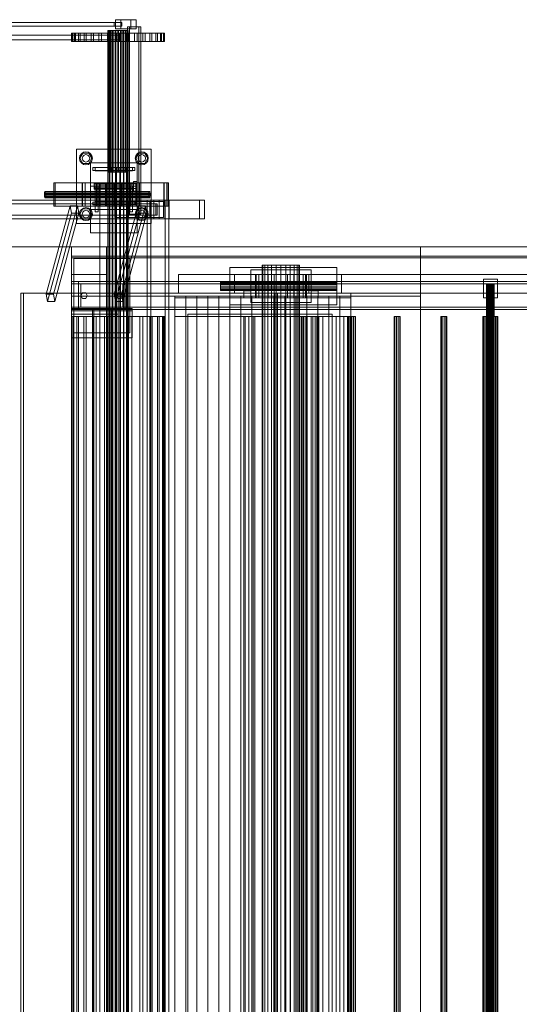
# Model space of a CAD drawing. Header units: millimetres. Extents: x -1970 to 61924, y -58230 to 6847.
# Tile 774 of 925: x 40350 to 41423, y -18228 to -16112. Entities that reach past the tile are written whole.
import ezdxf

# ---------------------------------------------------------------- set-up
doc = ezdxf.new("R2010")
doc.units = ezdxf.units.MM
for name, color, linetype, lineweight in [('COTAS_O', 1, 'Continuous', 0), ('superior_C03', 7, 'Continuous', 0), ('superior_C03-dry', 7, 'Continuous', 0), ('superior_secador', 7, 'Continuous', 0)]:
    doc.layers.add(name, color=color, linetype=linetype, lineweight=lineweight)
doc.dimstyles.new('R19_100', dxfattribs={"dimtxt": 250, "dimasz": 150, "dimexe": 150, "dimexo": 80, "dimgap": 100, "dimtad": 1, "dimtih": 1, "dimtoh": 1, "dimdsep": 46, "dimcen": 0.09, "dimadec": 0, "dimazin": 0, "dimtfac": 1, "dimtdec": 4, "dimtofl": 0, "dimtmove": 0, "dimatfit": 3, "dimfxl": 1, "dimtolj": 1, "dimtzin": 0, "dimarcsym": 0})

# ---------------------------------------------------------------- blocks, each defined once
blk = doc.blocks.new('DIM_R26_40')
at = {"layer": 'COTAS_O'}
for p, q in [((39761.1, -16600), (39716.1, -16750)), ((40461.1, -16600), (39761.1, -16600)), ((39761.1, -19400), (39761.1, -16600)), ((39761.1, -16600), (39806.1, -16750)), ((39761.1, -19400), (39716.1, -19250)), ((39761.1, -19400), (39806.1, -19250)), ((40461.1, -19400), (39761.1, -19400))]:
    blk.add_line(p, q, dxfattribs=at)
blk.add_text('2800 O', height=250, rotation=90, dxfattribs=at).set_placement((39661.1, -18000))

msp = doc.modelspace()

# ---------------------------------------------------------------- linework, layer by layer
at = {"layer": 'superior_C03'}
for p, q in [((39402.855, -16118), (40552.797, -16118)), ((39402.855, -16126), (40552.797, -16126)), ((40569.47, -16118), (39419.528, -16118)), ((39419.528, -16126), (40569.47, -16126)), ((40552.797, -16126), (40552.797, -16118)), ((40552.797, -16118), (40569.47, -16118)), ((40569.47, -16126), (40552.797, -16126)), ((40566.875, -16112), (40555.393, -16112)), ((40555.393, -16112), (40555.393, -16132)), ((40588.441, -16112), (40555.393, -16112)), ((40566.875, -16132), (40566.875, -16112)), ((40599.922, -16112), (40566.875, -16112)), ((40569.47, -16118), (40569.47, -16126)), ((40605.727, -16127), (40581.365, -16127)), ((40581.365, -16127), (40581.365, -16530)), ((40585.857, -16127), (40581.365, -16127)), ((40585.857, -16530), (40585.857, -16127)), ((40585.857, -16127), (40610.218, -16127)), ((40588.441, -16132), (40588.441, -16112)), ((40588.441, -16112), (40599.922, -16112)), ((40599.922, -16112), (40599.922, -16132)), ((40605.727, -16530), (40605.727, -16127)), ((40605.727, -16127), (40610.218, -16127)), ((40610.218, -16127), (40610.218, -16530)), ((39404.015, -16145), (40549.401, -16145)), ((40550.084, -16145), (39404.698, -16145)), ((39413.744, -16145), (40565.478, -16145)), ((40565.747, -16145), (39414.013, -16145)), ((40462.512, -16141), (40461.179, -16141)), ((40461.179, -16141), (40463.688, -16141)), ((40461.179, -16159), (40461.179, -16141)), ((40467.634, -16141), (40462.512, -16141)), ((40462.512, -16159), (40462.512, -16141)), ((40463.688, -16141), (40469.942, -16141)), ((40463.688, -16159), (40463.688, -16141)), ((40476.349, -16141), (40467.634, -16141)), ((40467.634, -16159), (40467.634, -16141)), ((40469.942, -16141), (40479.7, -16141)), ((40469.942, -16159), (40469.942, -16141)), ((40488.323, -16141), (40476.349, -16141)), ((40476.349, -16159), (40476.349, -16141)), ((40479.7, -16141), (40492.588, -16141)), ((40479.7, -16159), (40479.7, -16141)), ((40503.095, -16141), (40488.323, -16141)), ((40488.323, -16159), (40488.323, -16141)), ((40492.588, -16141), (40508.109, -16141)), ((40492.588, -16159), (40492.588, -16141)), ((40520.097, -16141), (40503.095, -16141)), ((40503.095, -16159), (40503.095, -16141)), ((40508.109, -16141), (40525.669, -16141)), ((40508.109, -16159), (40508.109, -16141)), ((40538.676, -16141), (40520.097, -16141)), ((40520.097, -16159), (40520.097, -16141)), ((40525.669, -16141), (40544.591, -16141)), ((40525.669, -16159), (40525.669, -16141)), ((40558.118, -16141), (40538.676, -16141)), ((40538.676, -16159), (40538.676, -16141)), ((40540.098, -16135), (40539.148, -16135)), ((40539.148, -16135), (40539.696, -16135)), ((40539.148, -16440), (40539.148, -16135)), ((40539.696, -16135), (40541.705, -16135)), ((40539.696, -16440), (40539.696, -16135)), ((40542.481, -16135), (40540.098, -16135)), ((40540.098, -16440), (40540.098, -16135)), ((40541.705, -16135), (40545.038, -16135)), ((40541.705, -16440), (40541.705, -16135)), ((40546.136, -16135), (40542.481, -16135)), ((40542.481, -16440), (40542.481, -16135)), ((40544.591, -16141), (40564.149, -16141)), ((40544.591, -16159), (40544.591, -16141)), ((40545.038, -16135), (40549.468, -16135)), ((40545.038, -16440), (40545.038, -16135)), ((40550.813, -16135), (40546.136, -16135)), ((40546.136, -16440), (40546.136, -16135)), ((40549.401, -16155), (40549.401, -16145)), ((40549.401, -16145), (40550.084, -16145)), ((40549.468, -16135), (40554.694, -16135)), ((40549.468, -16440), (40549.468, -16135)), ((40550.084, -16145), (40550.084, -16155)), ((40556.193, -16135), (40550.813, -16135)), ((40550.813, -16440), (40550.813, -16135)), ((40554.694, -16135), (40560.358, -16135)), ((40554.694, -16440), (40554.694, -16135)), ((40555.393, -16132), (40566.875, -16132)), ((40588.441, -16132), (40555.393, -16132)), ((40561.91, -16135), (40556.193, -16135)), ((40556.193, -16440), (40556.193, -16135)), ((40577.677, -16141), (40558.118, -16141)), ((40558.118, -16159), (40558.118, -16141)), ((40560.358, -16135), (40566.075, -16135)), ((40560.358, -16440), (40560.358, -16135)), ((40567.574, -16135), (40561.91, -16135)), ((40561.91, -16440), (40561.91, -16135)), ((40564.149, -16141), (40583.592, -16141)), ((40564.149, -16159), (40564.149, -16141)), ((40565.478, -16155), (40565.478, -16145)), ((40565.478, -16145), (40565.747, -16145)), ((40565.747, -16145), (40565.747, -16155)), ((40566.075, -16135), (40571.455, -16135)), ((40566.075, -16440), (40566.075, -16135)), ((40566.875, -16132), (40599.922, -16132)), ((40572.799, -16135), (40567.574, -16135)), ((40567.574, -16440), (40567.574, -16135)), ((40571.455, -16135), (40576.132, -16135)), ((40571.455, -16440), (40571.455, -16135)), ((40577.229, -16135), (40572.799, -16135)), ((40572.799, -16440), (40572.799, -16135)), ((40576.132, -16135), (40579.786, -16135)), ((40576.132, -16440), (40576.132, -16135)), ((40580.563, -16135), (40577.229, -16135)), ((40577.229, -16440), (40577.229, -16135)), ((40596.599, -16141), (40577.677, -16141)), ((40577.677, -16159), (40577.677, -16141)), ((40579.786, -16135), (40582.17, -16135)), ((40579.786, -16440), (40579.786, -16135)), ((40582.572, -16135), (40580.563, -16135)), ((40580.563, -16440), (40580.563, -16135)), ((40582.17, -16135), (40583.12, -16135)), ((40582.17, -16440), (40582.17, -16135)), ((40583.12, -16135), (40582.572, -16135)), ((40582.572, -16135), (40582.572, -16440)), ((40583.12, -16440), (40583.12, -16135)), ((40583.592, -16141), (40602.171, -16141)), ((40583.592, -16159), (40583.592, -16141)), ((40599.922, -16132), (40588.441, -16132)), ((40614.158, -16141), (40596.599, -16141)), ((40596.599, -16159), (40596.599, -16141)), ((40602.171, -16141), (40619.173, -16141)), ((40602.171, -16159), (40602.171, -16141)), ((40629.68, -16141), (40614.158, -16141)), ((40614.158, -16159), (40614.158, -16141)), ((40619.173, -16141), (40633.945, -16141)), ((40619.173, -16159), (40619.173, -16141)), ((40642.568, -16141), (40629.68, -16141)), ((40629.68, -16159), (40629.68, -16141)), ((40633.945, -16141), (40645.918, -16141)), ((40633.945, -16159), (40633.945, -16141)), ((40652.326, -16141), (40642.568, -16141)), ((40642.568, -16159), (40642.568, -16141)), ((40645.918, -16141), (40654.634, -16141)), ((40645.918, -16159), (40645.918, -16141)), ((40658.58, -16141), (40652.326, -16141)), ((40652.326, -16159), (40652.326, -16141)), ((40654.634, -16141), (40659.756, -16141)), ((40654.634, -16159), (40654.634, -16141)), ((40661.088, -16141), (40658.58, -16141)), ((40658.58, -16141), (40658.58, -16159)), ((40659.756, -16141), (40661.088, -16141)), ((40659.756, -16159), (40659.756, -16141)), ((40661.088, -16159), (40661.088, -16141)), ((39404.015, -16155), (40549.401, -16155)), ((39404.698, -16155), (40550.084, -16155)), ((39413.744, -16155), (40565.478, -16155)), ((39414.013, -16155), (40565.747, -16155)), ((40463.688, -16159), (40461.179, -16159)), ((40461.179, -16159), (40462.512, -16159)), ((40462.512, -16159), (40467.634, -16159)), ((40469.942, -16159), (40463.688, -16159)), ((40467.634, -16159), (40476.349, -16159)), ((40479.7, -16159), (40469.942, -16159)), ((40476.349, -16159), (40488.323, -16159)), ((40492.588, -16159), (40479.7, -16159)), ((40488.323, -16159), (40503.095, -16159)), ((40508.109, -16159), (40492.588, -16159)), ((40503.095, -16159), (40520.097, -16159)), ((40525.669, -16159), (40508.109, -16159)), ((40520.097, -16159), (40538.676, -16159)), ((40544.591, -16159), (40525.669, -16159)), ((40538.676, -16159), (40558.118, -16159)), ((40564.149, -16159), (40544.591, -16159)), ((40550.084, -16155), (40549.401, -16155)), ((40558.118, -16159), (40577.677, -16159)), ((40583.592, -16159), (40564.149, -16159)), ((40565.747, -16155), (40565.478, -16155)), ((40577.677, -16159), (40596.599, -16159)), ((40602.171, -16159), (40583.592, -16159)), ((40596.599, -16159), (40614.158, -16159)), ((40619.173, -16159), (40602.171, -16159)), ((40614.158, -16159), (40629.68, -16159)), ((40633.945, -16159), (40619.173, -16159)), ((40629.68, -16159), (40642.568, -16159)), ((40645.918, -16159), (40633.945, -16159)), ((40642.568, -16159), (40652.326, -16159)), ((40654.634, -16159), (40645.918, -16159)), ((40652.326, -16159), (40658.58, -16159)), ((40659.756, -16159), (40654.634, -16159)), ((40658.58, -16159), (40661.088, -16159)), ((40661.088, -16159), (40659.756, -16159)), ((40472.171, -16550), (40472.171, -16390)), ((40472.171, -16390), (40632.171, -16390)), ((40479.237, -16404.642), (40482.272, -16400.101)), ((40479.371, -16410), (40485.771, -16398.915)), ((40482.272, -16400.101), (40486.814, -16397.066)), ((40485.771, -16398.915), (40498.571, -16398.915)), ((40486.814, -16397.066), (40492.171, -16396)), ((40488.171, -16403.072), (40492.171, -16402)), ((40492.171, -16396), (40497.529, -16397.066)), ((40492.171, -16402), (40496.171, -16403.072)), ((40497.529, -16397.066), (40502.071, -16400.101)), ((40498.571, -16398.915), (40504.971, -16410)), ((40502.071, -16400.101), (40505.106, -16404.642)), ((40599.237, -16404.642), (40602.272, -16400.101)), ((40599.371, -16410), (40605.771, -16398.915)), ((40602.272, -16400.101), (40606.814, -16397.066)), ((40605.771, -16398.915), (40618.571, -16398.915)), ((40606.814, -16397.066), (40612.171, -16396)), ((40608.171, -16403.072), (40612.171, -16402)), ((40612.171, -16396), (40617.529, -16397.066)), ((40612.171, -16402), (40616.171, -16403.072)), ((40617.529, -16397.066), (40622.071, -16400.101)), ((40618.571, -16398.915), (40624.971, -16410)), ((40622.071, -16400.101), (40625.106, -16404.642)), ((40632.171, -16390), (40632.171, -16550)), ((40478.171, -16410), (40479.237, -16404.642)), ((40479.237, -16415.358), (40478.171, -16410)), ((40482.272, -16419.899), (40479.237, -16415.358)), ((40485.771, -16421.085), (40479.371, -16410)), ((40486.814, -16422.934), (40482.272, -16419.899)), ((40484.171, -16410), (40485.243, -16406)), ((40485.243, -16414), (40484.171, -16410)), ((40485.243, -16406), (40488.171, -16403.072)), ((40488.171, -16416.928), (40485.243, -16414)), ((40498.571, -16421.085), (40485.771, -16421.085)), ((40492.171, -16424), (40486.814, -16422.934)), ((40492.171, -16418), (40488.171, -16416.928)), ((40496.171, -16416.928), (40492.171, -16418)), ((40497.529, -16422.934), (40492.171, -16424)), ((40496.171, -16403.072), (40499.099, -16406)), ((40499.099, -16414), (40496.171, -16416.928)), ((40502.071, -16419.899), (40497.529, -16422.934)), ((40504.971, -16410), (40498.571, -16421.085)), ((40499.099, -16406), (40500.171, -16410)), ((40500.171, -16410), (40499.099, -16414)), ((40505.106, -16415.358), (40502.071, -16419.899)), ((40502.171, -16520), (40502.171, -16420)), ((40502.171, -16420), (40602.171, -16420)), ((40505.106, -16404.642), (40506.171, -16410)), ((40506.171, -16410), (40505.106, -16415.358)), ((40598.171, -16410), (40599.237, -16404.642)), ((40599.237, -16415.358), (40598.171, -16410)), ((40602.272, -16419.899), (40599.237, -16415.358)), ((40605.771, -16421.085), (40599.371, -16410)), ((40602.171, -16420), (40602.171, -16520)), ((40606.814, -16422.934), (40602.272, -16419.899)), ((40604.171, -16410), (40605.243, -16406)), ((40605.243, -16414), (40604.171, -16410)), ((40605.243, -16406), (40608.171, -16403.072)), ((40608.171, -16416.928), (40605.243, -16414)), ((40618.571, -16421.085), (40605.771, -16421.085)), ((40612.171, -16424), (40606.814, -16422.934)), ((40612.171, -16418), (40608.171, -16416.928)), ((40616.171, -16416.928), (40612.171, -16418)), ((40617.529, -16422.934), (40612.171, -16424)), ((40616.171, -16403.072), (40619.099, -16406)), ((40619.099, -16414), (40616.171, -16416.928)), ((40622.071, -16419.899), (40617.529, -16422.934)), ((40624.971, -16410), (40618.571, -16421.085)), ((40619.099, -16406), (40620.171, -16410)), ((40620.171, -16410), (40619.099, -16414)), ((40625.106, -16415.358), (40622.071, -16419.899)), ((40625.106, -16404.642), (40626.171, -16410)), ((40626.171, -16410), (40625.106, -16415.358)), ((40507.171, -16430), (40597.171, -16430)), ((40507.171, -16436), (40507.171, -16430)), ((40507.171, -16436), (40597.171, -16436)), ((40512.171, -16437), (40512.171, -16430)), ((40512.171, -16430), (40592.171, -16430)), ((40592.171, -16437), (40512.171, -16437)), ((40539.696, -16440), (40539.148, -16440)), ((40539.148, -16440), (40540.098, -16440)), ((40539.696, -16430), (40539.437, -16430)), ((40539.437, -16430), (40542.481, -16430)), ((40539.437, -16430), (40539.437, -19570)), ((40543.218, -16430), (40539.696, -16430)), ((40539.696, -16430), (40539.696, -19570)), ((40541.705, -16440), (40539.696, -16440)), ((40540.098, -16440), (40542.481, -16440)), ((40545.038, -16440), (40541.705, -16440)), ((40542.481, -16430), (40548.365, -16430)), ((40542.481, -16430), (40542.481, -19570)), ((40542.481, -16440), (40546.136, -16440)), ((40549.468, -16430), (40543.218, -16430)), ((40543.218, -16430), (40543.218, -19570)), ((40549.468, -16440), (40545.038, -16440)), ((40546.136, -16440), (40550.813, -16440)), ((40548.365, -16430), (40556.193, -16430)), ((40548.365, -16430), (40548.365, -19570)), ((40548.671, -16503), (40548.671, -16437)), ((40548.671, -16437), (40555.671, -16437)), ((40557.494, -16430), (40549.468, -16430)), ((40549.468, -16430), (40549.468, -19570)), ((40554.694, -16440), (40549.468, -16440)), ((40550.813, -16440), (40556.193, -16440)), ((40560.358, -16440), (40554.694, -16440)), ((40555.671, -16437), (40555.671, -16503)), ((40556.193, -16430), (40564.773, -16430)), ((40556.193, -16430), (40556.193, -19570)), ((40556.193, -16440), (40561.91, -16440)), ((40566.075, -16430), (40557.494, -16430)), ((40557.494, -16430), (40557.494, -19570)), ((40566.075, -16440), (40560.358, -16440)), ((40561.91, -16440), (40567.574, -16440)), ((40564.773, -16430), (40572.799, -16430)), ((40564.773, -16430), (40564.773, -19570)), ((40573.902, -16430), (40566.075, -16430)), ((40566.075, -16430), (40566.075, -19570)), ((40571.455, -16440), (40566.075, -16440)), ((40567.574, -16440), (40572.799, -16440)), ((40576.132, -16440), (40571.455, -16440)), ((40572.799, -16430), (40579.049, -16430)), ((40572.799, -16430), (40572.799, -19570)), ((40572.799, -16440), (40577.229, -16440)), ((40579.786, -16430), (40573.902, -16430)), ((40573.902, -16430), (40573.902, -19570)), ((40579.786, -16440), (40576.132, -16440)), ((40577.229, -16440), (40580.563, -16440)), ((40579.049, -16430), (40582.572, -16430)), ((40579.049, -16430), (40579.049, -19570)), ((40582.831, -16430), (40579.786, -16430)), ((40579.786, -16430), (40579.786, -19570)), ((40582.17, -16440), (40579.786, -16440)), ((40580.563, -16440), (40582.572, -16440)), ((40583.12, -16440), (40582.17, -16440)), ((40582.572, -16430), (40582.831, -16430)), ((40582.572, -19570), (40582.572, -16430)), ((40582.572, -16440), (40583.12, -16440)), ((40582.831, -16430), (40582.831, -19570)), ((40592.171, -16430), (40592.171, -16437)), ((40597.171, -16436), (40597.171, -16430)), ((40666.44, -16463), (40422.826, -16463)), ((40422.826, -16463), (40422.826, -16513)), ((40426.194, -16463), (40422.826, -16463)), ((40426.194, -16513), (40426.194, -16463)), ((40426.194, -16463), (40669.808, -16463)), ((40659.165, -16463), (40483.763, -16463)), ((40483.763, -16463), (40483.763, -16513)), ((40485.111, -16463), (40483.763, -16463)), ((40660.064, -16463), (40484.662, -16463)), ((40484.662, -16463), (40484.662, -16513)), ((40490.276, -16463), (40484.662, -16463)), ((40485.111, -16513), (40485.111, -16463)), ((40485.111, -16463), (40660.513, -16463)), ((40490.276, -16513), (40490.276, -16463)), ((40490.276, -16463), (40665.678, -16463)), ((40510.171, -16464.457), (40510.171, -16463.6)), ((40594.171, -16463.6), (40510.171, -16463.6)), ((40510.171, -16464.457), (40510.171, -16466.8)), ((40510.171, -16464.457), (40594.171, -16464.457)), ((40515.334, -16463), (40514.781, -16463)), ((40514.781, -16463), (40521.285, -16463)), ((40514.781, -16463), (40514.781, -16513)), ((40522.86, -16463), (40515.334, -16463)), ((40515.334, -16463), (40515.334, -16513)), ((40521.285, -16463), (40533.856, -16463)), ((40521.285, -16463), (40521.285, -16513)), ((40536.212, -16463), (40522.86, -16463)), ((40522.86, -16463), (40522.86, -16513)), ((40533.856, -16463), (40550.579, -16463)), ((40533.856, -16463), (40533.856, -16513)), ((40553.359, -16463), (40536.212, -16463)), ((40536.212, -16463), (40536.212, -16513)), ((40550.579, -16463), (40568.909, -16463)), ((40550.579, -16463), (40550.579, -16513)), ((40571.689, -16463), (40553.359, -16463)), ((40553.359, -16463), (40553.359, -16513)), ((40568.909, -16463), (40586.055, -16463)), ((40568.909, -16463), (40568.909, -16513)), ((40588.412, -16463), (40571.689, -16463)), ((40571.689, -16463), (40571.689, -16513)), ((40586.055, -16463), (40599.408, -16463)), ((40586.055, -16463), (40586.055, -16513)), ((40600.983, -16463), (40588.412, -16463)), ((40588.412, -16463), (40588.412, -16513)), ((40594.171, -16464.8), (40594.171, -16459.6)), ((40602.171, -16459.6), (40594.171, -16459.6)), ((40594.171, -16463.6), (40594.171, -16464.457)), ((40594.171, -16464.457), (40594.171, -16466.8)), ((40594.171, -16464.8), (40594.171, -16475.2)), ((40594.171, -16464.8), (40602.171, -16464.8)), ((40599.408, -16463), (40606.933, -16463)), ((40599.408, -16463), (40599.408, -16513)), ((40607.486, -16463), (40600.983, -16463)), ((40600.983, -16463), (40600.983, -16513)), ((40602.171, -16459.6), (40602.171, -16464.8)), ((40602.171, -16464.8), (40602.171, -16475.2)), ((40606.933, -16463), (40607.486, -16463)), ((40606.933, -16513), (40606.933, -16463)), ((40607.486, -16463), (40607.486, -16513)), ((40659.165, -16513), (40659.165, -16463)), ((40659.165, -16463), (40660.513, -16463)), ((40660.064, -16513), (40660.064, -16463)), ((40660.064, -16463), (40665.678, -16463)), ((40660.513, -16463), (40660.513, -16513)), ((40665.678, -16463), (40665.678, -16513)), ((40666.44, -16513), (40666.44, -16463)), ((40666.44, -16463), (40669.808, -16463)), ((40669.808, -16463), (40669.808, -16513)), ((40402.887, -16488), (40403.007, -16485.321)), ((40403.007, -16485.321), (40403.348, -16483.05)), ((40403.007, -16485.321), (40627.132, -16485.321)), ((40403.348, -16483.05), (40403.858, -16481.533)), ((40403.348, -16483.05), (40627.473, -16483.05)), ((40403.858, -16481.533), (40404.459, -16481)), ((40403.858, -16481.533), (40627.983, -16481.533)), ((40404.459, -16481), (40405.061, -16481.533)), ((40628.584, -16481), (40404.459, -16481)), ((40405.061, -16481.533), (40405.571, -16483.05)), ((40405.061, -16481.533), (40629.186, -16481.533)), ((40405.571, -16483.05), (40405.912, -16485.321)), ((40405.571, -16483.05), (40629.696, -16483.05)), ((40405.912, -16485.321), (40406.031, -16488)), ((40405.912, -16485.321), (40630.037, -16485.321)), ((40501.947, -16570), (40501.947, -16470)), ((40501.947, -16470), (40601.947, -16470)), ((40510.171, -16466.8), (40510.171, -16470)), ((40510.171, -16466.8), (40594.171, -16466.8)), ((40510.171, -16470), (40510.171, -16473.2)), ((40510.171, -16470), (40594.171, -16470)), ((40510.171, -16473.2), (40510.171, -16475.543)), ((40510.171, -16473.2), (40594.171, -16473.2)), ((40510.171, -16475.543), (40510.171, -16476.4)), ((40510.171, -16475.543), (40594.171, -16475.543)), ((40510.171, -16476.4), (40594.171, -16476.4)), ((40512.171, -16470), (40512.171, -16525)), ((40512.171, -16470), (40518.171, -16470)), ((40518.171, -16470), (40518.171, -16525)), ((40582.171, -16470), (40522.171, -16470)), ((40522.171, -16470), (40522.171, -19530)), ((40554.671, -16470), (40549.671, -16470)), ((40549.671, -16470), (40549.671, -19530)), ((40554.671, -19530), (40554.671, -16470)), ((40582.171, -19530), (40582.171, -16470)), ((40586.171, -16470), (40586.171, -16525)), ((40586.171, -16470), (40592.171, -16470)), ((40592.171, -16470), (40592.171, -16525)), ((40594.171, -16466.8), (40594.171, -16470)), ((40594.171, -16470), (40594.171, -16473.2)), ((40594.171, -16473.2), (40594.171, -16475.543)), ((40594.171, -16475.2), (40594.171, -16480.4)), ((40594.171, -16475.2), (40602.171, -16475.2)), ((40594.171, -16475.543), (40594.171, -16476.4)), ((40594.171, -16480.4), (40602.171, -16480.4)), ((40601.947, -16470), (40601.947, -16570)), ((40602.171, -16475.2), (40602.171, -16480.4)), ((40627.132, -16485.321), (40627.012, -16488)), ((40627.473, -16483.05), (40627.132, -16485.321)), ((40627.983, -16481.533), (40627.473, -16483.05)), ((40628.584, -16481), (40627.983, -16481.533)), ((40629.186, -16481.533), (40628.584, -16481)), ((40629.696, -16483.05), (40629.186, -16481.533)), ((40630.037, -16485.321), (40629.696, -16483.05)), ((40630.156, -16488), (40630.037, -16485.321)), ((40564.503, -16500), (39590.046, -16500)), ((39593.102, -16507.5), (40642.567, -16507.5)), ((40645.438, -16507.5), (39595.973, -16507.5)), ((39599.029, -16500), (40573.486, -16500)), ((40638.388, -16500), (39663.932, -16500)), ((39675.16, -16500), (40649.617, -16500)), ((40403.007, -16490.679), (40402.887, -16488)), ((40402.887, -16488), (40627.012, -16488)), ((40403.348, -16492.95), (40403.007, -16490.679)), ((40403.007, -16490.679), (40627.132, -16490.679)), ((40403.858, -16494.467), (40403.348, -16492.95)), ((40403.348, -16492.95), (40627.473, -16492.95)), ((40404.459, -16495), (40403.858, -16494.467)), ((40403.858, -16494.467), (40627.983, -16494.467)), ((40405.061, -16494.467), (40404.459, -16495)), ((40404.459, -16495), (40628.584, -16495)), ((40405.571, -16492.95), (40405.061, -16494.467)), ((40405.061, -16494.467), (40629.186, -16494.467)), ((40405.912, -16490.679), (40405.571, -16492.95)), ((40405.571, -16492.95), (40629.696, -16492.95)), ((40406.031, -16488), (40405.912, -16490.679)), ((40405.912, -16490.679), (40630.037, -16490.679)), ((40406.031, -16488), (40630.156, -16488)), ((40507.171, -16504), (40597.171, -16504)), ((40507.171, -16510), (40507.171, -16504)), ((40512.171, -16510), (40512.171, -16503)), ((40512.171, -16503), (40592.171, -16503)), ((40555.671, -16503), (40548.671, -16503)), ((40583.611, -16502.5), (40554.377, -16502.5)), ((40554.377, -16502.5), (40554.377, -16537.5)), ((40629.386, -16502.5), (40554.377, -16502.5)), ((40564.503, -16500), (40564.503, -16540)), ((40573.486, -16500), (40564.503, -16500)), ((40661.948, -16500), (40564.503, -16500)), ((40573.486, -16540), (40573.486, -16500)), ((40573.486, -16500), (40670.931, -16500)), ((40583.611, -16537.5), (40583.611, -16502.5)), ((40583.611, -16502.5), (40658.619, -16502.5)), ((40592.171, -16503), (40592.171, -16510)), ((40597.171, -16510), (40597.171, -16504)), ((40662.369, -16500), (40623.391, -16500)), ((40623.391, -16500), (40623.391, -19500)), ((40631.251, -16500), (40623.391, -16500)), ((40627.012, -16488), (40627.132, -16490.679)), ((40627.132, -16490.679), (40627.473, -16492.95)), ((40627.473, -16492.95), (40627.983, -16494.467)), ((40627.983, -16494.467), (40628.584, -16495)), ((40628.584, -16495), (40629.186, -16494.467)), ((40629.186, -16494.467), (40629.696, -16492.95)), ((40629.386, -16537.5), (40629.386, -16502.5)), ((40629.386, -16502.5), (40658.619, -16502.5)), ((40629.696, -16492.95), (40630.037, -16490.679)), ((40630.037, -16490.679), (40630.156, -16488)), ((40631.251, -19500), (40631.251, -16500)), ((40631.251, -16500), (40670.229, -16500)), ((40638.388, -16500), (40638.388, -16540)), ((40649.617, -16500), (40638.388, -16500)), ((40735.834, -16500), (40638.388, -16500)), ((40642.567, -16532.5), (40642.567, -16507.5)), ((40642.567, -16507.5), (40645.438, -16507.5)), ((40645.438, -16507.5), (40645.438, -16532.5)), ((40649.617, -16540), (40649.617, -16500)), ((40649.617, -16500), (40747.063, -16500)), ((40658.619, -16502.5), (40658.619, -16537.5)), ((40661.948, -16500), (40661.948, -16540)), ((40670.931, -16500), (40661.948, -16500)), ((40662.369, -19500), (40662.369, -16500)), ((40662.369, -16500), (40670.229, -16500)), ((40670.229, -16500), (40670.229, -19500)), ((40670.931, -16540), (40670.931, -16500)), ((40735.834, -16500), (40735.834, -16540)), ((40747.063, -16500), (40735.834, -16500)), ((40747.063, -16540), (40747.063, -16500)), ((40458.505, -16512.29), (40406.852, -16702.29)), ((40461.365, -16527.71), (40409.713, -16717.71)), ((40422.443, -16702.29), (40474.096, -16512.29)), ((40422.826, -16513), (40666.44, -16513)), ((40422.826, -16513), (40426.194, -16513)), ((40476.957, -16527.71), (40425.304, -16717.71)), ((40669.808, -16513), (40426.194, -16513)), ((40461.365, -16527.71), (40458.505, -16512.29)), ((40458.505, -16512.29), (40474.096, -16512.29)), ((40476.957, -16527.71), (40461.365, -16527.71)), ((40474.096, -16512.29), (40476.957, -16527.71)), ((40478.171, -16530), (40479.237, -16524.642)), ((40479.237, -16524.642), (40482.272, -16520.101)), ((40479.371, -16530), (40485.771, -16518.915)), ((40482.272, -16520.101), (40486.814, -16517.066)), ((40483.763, -16513), (40659.165, -16513)), ((40483.763, -16513), (40485.111, -16513)), ((40484.171, -16530), (40485.243, -16526)), ((40484.662, -16513), (40660.064, -16513)), ((40484.662, -16513), (40490.276, -16513)), ((40660.513, -16513), (40485.111, -16513)), ((40485.243, -16526), (40488.171, -16523.072)), ((40485.771, -16518.915), (40498.571, -16518.915)), ((40486.814, -16517.066), (40492.171, -16516)), ((40488.171, -16523.072), (40492.171, -16522)), ((40665.678, -16513), (40490.276, -16513)), ((40492.171, -16516), (40497.529, -16517.066)), ((40492.171, -16522), (40496.171, -16523.072)), ((40496.171, -16523.072), (40499.099, -16526)), ((40497.529, -16517.066), (40502.071, -16520.101)), ((40498.571, -16518.915), (40504.971, -16530)), ((40499.099, -16526), (40500.171, -16530)), ((40502.071, -16520.101), (40505.106, -16524.642)), ((40602.171, -16520), (40502.171, -16520)), ((40505.106, -16524.642), (40506.171, -16530)), ((40507.171, -16510), (40597.171, -16510)), ((40592.171, -16510), (40512.171, -16510)), ((40512.171, -16525), (40518.171, -16525)), ((40521.285, -16513), (40514.781, -16513)), ((40514.781, -16513), (40515.334, -16513)), ((40515.334, -16513), (40522.86, -16513)), ((40533.856, -16513), (40521.285, -16513)), ((40522.86, -16513), (40536.212, -16513)), ((40550.579, -16513), (40533.856, -16513)), ((40536.212, -16513), (40553.359, -16513)), ((40568.909, -16513), (40550.579, -16513)), ((40604.673, -16512.29), (40553.021, -16702.29)), ((40553.359, -16513), (40571.689, -16513)), ((40607.534, -16527.71), (40555.881, -16717.71)), ((40568.612, -16702.29), (40620.264, -16512.29)), ((40586.055, -16513), (40568.909, -16513)), ((40623.125, -16527.71), (40571.472, -16717.71)), ((40571.689, -16513), (40588.412, -16513)), ((40599.408, -16513), (40586.055, -16513)), ((40586.171, -16525), (40592.171, -16525)), ((40588.412, -16513), (40600.983, -16513)), ((40598.171, -16530), (40599.237, -16524.642)), ((40599.237, -16524.642), (40602.272, -16520.101)), ((40599.371, -16530), (40605.771, -16518.915)), ((40606.933, -16513), (40599.408, -16513)), ((40600.983, -16513), (40607.486, -16513)), ((40602.272, -16520.101), (40606.814, -16517.066)), ((40604.171, -16530), (40605.243, -16526)), ((40607.534, -16527.71), (40604.673, -16512.29)), ((40604.673, -16512.29), (40620.264, -16512.29)), ((40605.243, -16526), (40608.171, -16523.072)), ((40605.771, -16518.915), (40618.571, -16518.915)), ((40606.814, -16517.066), (40612.171, -16516)), ((40607.486, -16513), (40606.933, -16513)), ((40623.125, -16527.71), (40607.534, -16527.71)), ((40608.171, -16523.072), (40612.171, -16522)), ((40612.171, -16516), (40617.529, -16517.066)), ((40612.171, -16522), (40616.171, -16523.072)), ((40616.171, -16523.072), (40619.099, -16526)), ((40617.529, -16517.066), (40622.071, -16520.101)), ((40618.571, -16518.915), (40624.971, -16530)), ((40619.099, -16526), (40620.171, -16530)), ((40620.264, -16512.29), (40623.125, -16527.71)), ((40622.071, -16520.101), (40625.106, -16524.642)), ((40625.106, -16524.642), (40626.171, -16530)), ((40660.513, -16513), (40659.165, -16513)), ((40665.678, -16513), (40660.064, -16513)), ((40669.808, -16513), (40666.44, -16513)), ((39590.046, -16540), (40564.503, -16540)), ((39593.102, -16532.5), (40642.567, -16532.5)), ((39595.973, -16532.5), (40645.438, -16532.5)), ((39599.029, -16540), (40573.486, -16540)), ((39663.932, -16540), (40638.388, -16540)), ((39675.16, -16540), (40649.617, -16540)), ((40632.171, -16550), (40472.171, -16550)), ((40479.237, -16535.358), (40478.171, -16530)), ((40482.272, -16539.899), (40479.237, -16535.358)), ((40485.771, -16541.085), (40479.371, -16530)), ((40486.814, -16542.934), (40482.272, -16539.899)), ((40485.243, -16534), (40484.171, -16530)), ((40488.171, -16536.928), (40485.243, -16534)), ((40498.571, -16541.085), (40485.771, -16541.085)), ((40492.171, -16544), (40486.814, -16542.934)), ((40492.171, -16538), (40488.171, -16536.928)), ((40496.171, -16536.928), (40492.171, -16538)), ((40497.529, -16542.934), (40492.171, -16544)), ((40499.099, -16534), (40496.171, -16536.928)), ((40502.071, -16539.899), (40497.529, -16542.934)), ((40504.971, -16530), (40498.571, -16541.085)), ((40500.171, -16530), (40499.099, -16534)), ((40505.106, -16535.358), (40502.071, -16539.899)), ((40506.171, -16530), (40505.106, -16535.358)), ((40554.377, -16537.5), (40583.611, -16537.5)), ((40629.386, -16537.5), (40554.377, -16537.5)), ((40564.503, -16540), (40573.486, -16540)), ((40564.503, -16540), (40661.948, -16540)), ((40573.486, -16540), (40670.931, -16540)), ((40581.365, -16530), (40605.727, -16530)), ((40581.365, -16530), (40585.857, -16530)), ((40658.619, -16537.5), (40583.611, -16537.5)), ((40610.218, -16530), (40585.857, -16530)), ((40599.237, -16535.358), (40598.171, -16530)), ((40602.272, -16539.899), (40599.237, -16535.358)), ((40605.771, -16541.085), (40599.371, -16530)), ((40606.814, -16542.934), (40602.272, -16539.899)), ((40605.243, -16534), (40604.171, -16530)), ((40608.171, -16536.928), (40605.243, -16534)), ((40610.218, -16530), (40605.727, -16530)), ((40618.571, -16541.085), (40605.771, -16541.085)), ((40612.171, -16544), (40606.814, -16542.934)), ((40612.171, -16538), (40608.171, -16536.928)), ((40616.171, -16536.928), (40612.171, -16538)), ((40617.529, -16542.934), (40612.171, -16544)), ((40619.099, -16534), (40616.171, -16536.928)), ((40622.071, -16539.899), (40617.529, -16542.934)), ((40624.971, -16530), (40618.571, -16541.085)), ((40620.171, -16530), (40619.099, -16534)), ((40625.106, -16535.358), (40622.071, -16539.899)), ((40626.171, -16530), (40625.106, -16535.358)), ((40658.619, -16537.5), (40629.386, -16537.5)), ((40638.388, -16540), (40649.617, -16540)), ((40638.388, -16540), (40735.834, -16540)), ((40645.438, -16532.5), (40642.567, -16532.5)), ((40649.617, -16540), (40747.063, -16540)), ((40661.948, -16540), (40670.931, -16540)), ((40735.834, -16540), (40747.063, -16540)), ((40601.947, -16570), (40501.947, -16570)), ((40898.141, -16700), (40352.445, -16700)), ((40352.445, -16700), (40352.445, -19300)), ((40358.06, -16700), (40352.445, -16700)), ((40358.06, -19300), (40358.06, -16700)), ((40358.06, -16700), (40903.755, -16700)), ((40422.443, -16702.29), (40406.852, -16702.29)), ((40406.852, -16702.29), (40409.713, -16717.71)), ((40409.713, -16717.71), (40425.304, -16717.71)), ((40425.304, -16717.71), (40422.443, -16702.29)), ((40568.612, -16702.29), (40553.021, -16702.29)), ((40553.021, -16702.29), (40555.881, -16717.71)), ((40555.881, -16717.71), (40571.472, -16717.71)), ((40571.472, -16717.71), (40568.612, -16702.29)), ((40898.141, -19300), (40898.141, -16700)), ((40898.141, -16700), (40903.755, -16700)), ((40903.755, -16700), (40903.755, -19300)), ((40463.688, -16750), (40461.196, -16750)), ((40461.196, -16750), (40465.515, -16750)), ((40461.196, -16750), (40461.196, -19250)), ((40472.821, -16750), (40463.688, -16750)), ((40463.688, -16750), (40463.688, -19250)), ((40465.515, -16750), (40476.349, -16750)), ((40465.515, -16750), (40465.515, -19250)), ((40487.972, -16750), (40472.821, -16750)), ((40472.821, -16750), (40472.821, -19250)), ((40476.349, -16750), (40492.962, -16750)), ((40476.349, -16750), (40476.349, -19250)), ((40508.109, -16750), (40487.972, -16750)), ((40487.972, -16750), (40487.972, -19250)), ((40492.962, -16750), (40514.221, -16750)), ((40492.962, -16750), (40492.962, -19250)), ((40531.86, -16750), (40508.109, -16750)), ((40508.109, -16750), (40508.109, -19250)), ((40514.221, -16750), (40538.676, -16750)), ((40514.221, -16750), (40514.221, -19250)), ((40557.605, -16750), (40531.86, -16750)), ((40531.86, -16750), (40531.86, -19250)), ((40538.676, -16750), (40564.662, -16750)), ((40538.676, -16750), (40538.676, -19250)), ((40583.592, -16750), (40557.605, -16750)), ((40557.605, -16750), (40557.605, -19250)), ((40564.662, -16750), (40590.408, -16750)), ((40564.662, -16750), (40564.662, -19250)), ((40608.047, -16750), (40583.592, -16750)), ((40583.592, -16750), (40583.592, -19250)), ((40590.408, -16750), (40614.158, -16750)), ((40590.408, -16750), (40590.408, -19250)), ((40629.306, -16750), (40608.047, -16750)), ((40608.047, -16750), (40608.047, -19250)), ((40614.158, -16750), (40634.295, -16750)), ((40614.158, -16750), (40614.158, -19250)), ((40645.918, -16750), (40629.306, -16750)), ((40629.306, -16750), (40629.306, -19250)), ((40634.295, -16750), (40649.447, -16750)), ((40634.295, -16750), (40634.295, -19250)), ((40656.753, -16750), (40645.918, -16750)), ((40645.918, -16750), (40645.918, -19250)), ((40649.447, -16750), (40658.58, -16750)), ((40649.447, -16750), (40649.447, -19250)), ((40661.072, -16750), (40656.753, -16750)), ((40656.753, -16750), (40656.753, -19250)), ((40658.58, -16750), (40661.072, -16750)), ((40658.58, -19250), (40658.58, -16750)), ((40661.072, -16750), (40661.072, -19250))]:
    msp.add_line(p, q, dxfattribs=at)
at = {"layer": 'superior_C03-dry'}
for p, q in [((40683.134, -16706), (40706.759, -16706)), ((40683.134, -16710), (40683.134, -16706)), ((40706.759, -16710), (40683.134, -16710)), ((40683.134, -16710), (40683.134, -19290)), ((40706.759, -16706), (40706.759, -16710)), ((40706.759, -16706), (40730.384, -16706)), ((40706.759, -19290), (40706.759, -16710)), ((40730.384, -16710), (40706.759, -16710)), ((40730.384, -16706), (40730.384, -16710)), ((40730.384, -16706), (40754.009, -16706)), ((40730.384, -19290), (40730.384, -16710)), ((40754.009, -16710), (40730.384, -16710)), ((40754.009, -16706), (40754.009, -16710)), ((40754.009, -16706), (40777.634, -16706)), ((40754.009, -19290), (40754.009, -16710)), ((40777.634, -16710), (40754.009, -16710)), ((40777.634, -16706), (40777.634, -16710)), ((40777.634, -16706), (40801.259, -16706)), ((40777.634, -19290), (40777.634, -16710)), ((40801.259, -16710), (40777.634, -16710)), ((40801.259, -16706), (40801.259, -16710)), ((40801.259, -16706), (40824.884, -16706)), ((40801.259, -19290), (40801.259, -16710)), ((40824.884, -16710), (40801.259, -16710)), ((40824.884, -16706), (40824.884, -16710)), ((40824.884, -16706), (40848.509, -16706)), ((40824.884, -19290), (40824.884, -16710)), ((40848.509, -16710), (40824.884, -16710)), ((40848.509, -16706), (40848.509, -16710)), ((40848.509, -16706), (40872.134, -16706)), ((40848.509, -19290), (40848.509, -16710)), ((40872.134, -16710), (40848.509, -16710)), ((40872.134, -16706), (40872.134, -16710)), ((40872.134, -16706), (40895.759, -16706)), ((40872.134, -19290), (40872.134, -16710)), ((40895.759, -16710), (40872.134, -16710)), ((40895.759, -16706), (40895.759, -16710)), ((40895.759, -16706), (40919.384, -16706)), ((40895.759, -19290), (40895.759, -16710)), ((40919.384, -16710), (40895.759, -16710)), ((40919.384, -16706), (40919.384, -16710)), ((40919.384, -16706), (40943.009, -16706)), ((40919.384, -19290), (40919.384, -16710)), ((40943.009, -16710), (40919.384, -16710)), ((40943.009, -16706), (40943.009, -16710)), ((40943.009, -16706), (40966.634, -16706)), ((40943.009, -19290), (40943.009, -16710)), ((40966.634, -16710), (40943.009, -16710)), ((40966.634, -16706), (40966.634, -16710)), ((40966.634, -16706), (40990.259, -16706)), ((40966.634, -19290), (40966.634, -16710)), ((40990.259, -16710), (40966.634, -16710)), ((40990.259, -16706), (40990.259, -16710)), ((40990.259, -16706), (41013.884, -16706)), ((40990.259, -19290), (40990.259, -16710)), ((41013.884, -16710), (40990.259, -16710)), ((41013.884, -16706), (41013.884, -16710)), ((41013.884, -16706), (41037.509, -16706)), ((41013.884, -19290), (41013.884, -16710)), ((41037.509, -16710), (41013.884, -16710)), ((41037.509, -16706), (41037.509, -16710)), ((41037.509, -16706), (41061.134, -16706)), ((41037.509, -19290), (41037.509, -16710)), ((41061.134, -16710), (41037.509, -16710)), ((41061.134, -16706), (41061.134, -16710)), ((41061.134, -19290), (41061.134, -16710)), ((40706.759, -16750), (40683.134, -16750)), ((40683.134, -16750), (40683.134, -19250)), ((40706.759, -19250), (40706.759, -16750)), ((40730.384, -16750), (40706.759, -16750)), ((40730.384, -19250), (40730.384, -16750)), ((40754.009, -16750), (40730.384, -16750)), ((40754.009, -19250), (40754.009, -16750)), ((40777.634, -16750), (40754.009, -16750)), ((40777.634, -19250), (40777.634, -16750)), ((40801.259, -16750), (40777.634, -16750)), ((40801.259, -19250), (40801.259, -16750)), ((40824.884, -16750), (40801.259, -16750)), ((40824.884, -19250), (40824.884, -16750)), ((40848.509, -16750), (40824.884, -16750)), ((40848.509, -19250), (40848.509, -16750)), ((40872.134, -16750), (40848.509, -16750)), ((40872.134, -19250), (40872.134, -16750)), ((40895.759, -16750), (40872.134, -16750)), ((40895.759, -19250), (40895.759, -16750)), ((40919.384, -16750), (40895.759, -16750)), ((40919.384, -19250), (40919.384, -16750)), ((40943.009, -16750), (40919.384, -16750)), ((40943.009, -19250), (40943.009, -16750)), ((40966.634, -16750), (40943.009, -16750)), ((40966.634, -19250), (40966.634, -16750)), ((40990.259, -16750), (40966.634, -16750)), ((40990.259, -19250), (40990.259, -16750)), ((41013.884, -16750), (40990.259, -16750)), ((41013.884, -19250), (41013.884, -16750)), ((41037.509, -16750), (41013.884, -16750)), ((41037.509, -19250), (41037.509, -16750)), ((41061.134, -16750), (41037.509, -16750)), ((41061.134, -19250), (41061.134, -16750))]:
    msp.add_line(p, q, dxfattribs=at)
at = {"layer": 'superior_secador'}
for p, q in [((40461.134, -16675), (40461.134, -16600)), ((40461.134, -16600), (41461.134, -16600)), ((40461.134, -16624), (40461.134, -16600)), ((40461.134, -16600), (60461.134, -16600)), ((40461.134, -16620), (40461.134, -16600)), ((40461.134, -19400), (40461.134, -16600)), ((40461.134, -16600), (40536.134, -16600)), ((40461.134, -16750), (40461.134, -16600)), ((40461.134, -16660), (40461.134, -16600)), ((40461.134, -16706), (40461.134, -16600)), ((40461.134, -16600), (41211.134, -16600)), ((40536.134, -16600), (40536.134, -19400)), ((40536.134, -16600), (40536.134, -16750)), ((40536.134, -16600), (40536.134, -16660)), ((41211.134, -19400), (41211.134, -16600)), ((41211.134, -16600), (42211.134, -16600)), ((41211.134, -16600), (41211.134, -16706)), ((60461.134, -16620), (40461.134, -16620)), ((60461.134, -16624), (40461.134, -16624)), ((40466.134, -16785), (40466.134, -16625)), ((40466.134, -16625), (40586.134, -16625)), ((40586.134, -16625), (40586.134, -16785)), ((40801.134, -16725), (40801.134, -16645)), ((40801.134, -16645), (41031.134, -16645)), ((40846.134, -16720), (40846.134, -16650)), ((40846.134, -16650), (40976.134, -16650)), ((40872.497, -16640), (40871.134, -16640)), ((40871.134, -16640), (40871.134, -19360)), ((40876.493, -16640), (40872.497, -16640)), ((40872.497, -16640), (40872.497, -19360)), ((40882.85, -16640), (40876.493, -16640)), ((40876.493, -16640), (40876.493, -19360)), ((40891.134, -16640), (40882.85, -16640)), ((40882.85, -16640), (40882.85, -19360)), ((40900.781, -16640), (40891.134, -16640)), ((40891.134, -16640), (40891.134, -19360)), ((40911.134, -16640), (40900.781, -16640)), ((40900.781, -16640), (40900.781, -19360)), ((40921.487, -16640), (40911.134, -16640)), ((40911.134, -16640), (40911.134, -19360)), ((40931.134, -16640), (40921.487, -16640)), ((40921.487, -16640), (40921.487, -19360)), ((40939.418, -16640), (40931.134, -16640)), ((40931.134, -16640), (40931.134, -19360)), ((40945.775, -16640), (40939.418, -16640)), ((40939.418, -16640), (40939.418, -19360)), ((40949.771, -16640), (40945.775, -16640)), ((40945.775, -16640), (40945.775, -19360)), ((40949.771, -16640), (40951.134, -16640)), ((40949.771, -16640), (40949.771, -19360)), ((40951.134, -19360), (40951.134, -16640)), ((40976.134, -16650), (40976.134, -16720)), ((41031.134, -16645), (41031.134, -16725)), ((40536.134, -16660), (40461.134, -16660)), ((41461.134, -16675), (40461.134, -16675)), ((40461.134, -16735), (40461.134, -16675)), ((40461.134, -16675), (60461.134, -16675)), ((40461.134, -16680), (40461.134, -16675)), ((40461.134, -16675), (40561.134, -16675)), ((40476.134, -16680), (40476.134, -16675)), ((40476.134, -16675), (40576.134, -16675)), ((40561.134, -16675), (40561.134, -16680)), ((40576.134, -16675), (40576.134, -16680)), ((40691.134, -16700), (40691.134, -16660)), ((40691.134, -16660), (40971.134, -16660)), ((40691.134, -16660), (41041.134, -16660)), ((40781.134, -16676.685), (40781.134, -16676)), ((41031.134, -16676), (40781.134, -16676)), ((40781.134, -16676.685), (40781.134, -16678.636)), ((40781.134, -16676.685), (41031.134, -16676.685)), ((40811.134, -16700), (40811.134, -16660)), ((40811.134, -16660), (60111.134, -16660)), ((40858.008, -16660), (40856.134, -16660)), ((40856.134, -16660), (40856.134, -16710)), ((40863.502, -16660), (40858.008, -16660)), ((40858.008, -16660), (40858.008, -16710)), ((40872.243, -16660), (40863.502, -16660)), ((40863.502, -16660), (40863.502, -16710)), ((40883.634, -16660), (40872.243, -16660)), ((40872.243, -16660), (40872.243, -16710)), ((40896.899, -16660), (40883.634, -16660)), ((40883.634, -16660), (40883.634, -16710)), ((40911.134, -16660), (40896.899, -16660)), ((40896.899, -16660), (40896.899, -16710)), ((40925.369, -16660), (40911.134, -16660)), ((40911.134, -16660), (40911.134, -16710)), ((40938.634, -16660), (40925.369, -16660)), ((40925.369, -16660), (40925.369, -16710)), ((40950.025, -16660), (40938.634, -16660)), ((40938.634, -16660), (40938.634, -16710)), ((40958.765, -16660), (40950.025, -16660)), ((40950.025, -16660), (40950.025, -16710)), ((40964.26, -16660), (40958.765, -16660)), ((40958.765, -16660), (40958.765, -16710)), ((40964.26, -16660), (40966.134, -16660)), ((40964.26, -16660), (40964.26, -16710)), ((40966.134, -16710), (40966.134, -16660)), ((40971.134, -16660), (40971.134, -16700)), ((41031.134, -16676), (41031.134, -16676.685)), ((41031.134, -16676.685), (41031.134, -16678.636)), ((41041.134, -16660), (41041.134, -16700)), ((41346.134, -16710), (41346.134, -16670)), ((41346.134, -16670), (41376.134, -16670)), ((41376.134, -16670), (41376.134, -16710)), ((60461.134, -16680), (40461.134, -16680)), ((40561.134, -16680), (40461.134, -16680)), ((40461.134, -16745), (40461.134, -16680)), ((40461.134, -16680), (40466.134, -16680)), ((40466.134, -16680), (40466.134, -16745)), ((40576.134, -16680), (40476.134, -16680)), ((40476.134, -16730), (40476.134, -16680)), ((40476.134, -16680), (40481.134, -16680)), ((40481.134, -16680), (40481.134, -16730)), ((40481.134, -16705), (40484.634, -16698.938)), ((40484.634, -16698.938), (40491.634, -16698.938)), ((40491.634, -16698.938), (40495.134, -16705)), ((40556.134, -16745), (40556.134, -16680)), ((40556.134, -16680), (40561.134, -16680)), ((40557.134, -16705), (40560.634, -16698.938)), ((40560.634, -16698.938), (40567.634, -16698.938)), ((40561.134, -16680), (40561.134, -16745)), ((40567.634, -16698.938), (40571.134, -16705)), ((40571.134, -16730), (40571.134, -16680)), ((40571.134, -16680), (40576.134, -16680)), ((40576.134, -16680), (40576.134, -16730)), ((40781.134, -16678.636), (40781.134, -16681.556)), ((40781.134, -16678.636), (41031.134, -16678.636)), ((40781.134, -16681.556), (40781.134, -16685)), ((40781.134, -16681.556), (41031.134, -16681.556)), ((40781.134, -16685), (40781.134, -16688.444)), ((40781.134, -16685), (41031.134, -16685)), ((40781.134, -16688.444), (40781.134, -16691.364)), ((40781.134, -16688.444), (41031.134, -16688.444)), ((40781.134, -16691.364), (40781.134, -16693.315)), ((40781.134, -16691.364), (41031.134, -16691.364)), ((40781.134, -16693.315), (40781.134, -16694)), ((40781.134, -16693.315), (41031.134, -16693.315)), ((40781.134, -16694), (41031.134, -16694)), ((40831.134, -16710), (40831.134, -16695)), ((40831.134, -16695), (40846.134, -16695)), ((40846.134, -16695), (40846.134, -16710)), ((40976.134, -16710), (40976.134, -16695)), ((40976.134, -16695), (40991.134, -16695)), ((40991.134, -16695), (40991.134, -16710)), ((41031.134, -16678.636), (41031.134, -16681.556)), ((41031.134, -16681.556), (41031.134, -16685)), ((41031.134, -16685), (41031.134, -16688.444)), ((41031.134, -16688.444), (41031.134, -16691.364)), ((41031.134, -16691.364), (41031.134, -16693.315)), ((41031.134, -16693.315), (41031.134, -16694)), ((41353.406, -16680), (41353.134, -16680)), ((41353.134, -16680), (41353.134, -19320)), ((41354.206, -16680), (41353.406, -16680)), ((41353.406, -16680), (41353.406, -19320)), ((41355.477, -16680), (41354.206, -16680)), ((41354.206, -16680), (41354.206, -19320)), ((41357.134, -16680), (41355.477, -16680)), ((41355.477, -16680), (41355.477, -19320)), ((41359.063, -16680), (41357.134, -16680)), ((41357.134, -16680), (41357.134, -19320)), ((41361.134, -16680), (41359.063, -16680)), ((41359.063, -16680), (41359.063, -19320)), ((41363.204, -16680), (41361.134, -16680)), ((41361.134, -16680), (41361.134, -19320)), ((41365.134, -16680), (41363.204, -16680)), ((41363.204, -16680), (41363.204, -19320)), ((41366.791, -16680), (41365.134, -16680)), ((41365.134, -16680), (41365.134, -19320)), ((41368.062, -16680), (41366.791, -16680)), ((41366.791, -16680), (41366.791, -19320)), ((41368.861, -16680), (41368.062, -16680)), ((41368.062, -16680), (41368.062, -19320)), ((41368.861, -16680), (41369.134, -16680)), ((41368.861, -16680), (41368.861, -19320)), ((41369.134, -19320), (41369.134, -16680)), ((41211.134, -16706), (40461.134, -16706)), ((40484.634, -16711.062), (40481.134, -16705)), ((40491.634, -16711.062), (40484.634, -16711.062)), ((40495.134, -16705), (40491.634, -16711.062)), ((40560.634, -16711.062), (40557.134, -16705)), ((40567.634, -16711.062), (40560.634, -16711.062)), ((40571.134, -16705), (40567.634, -16711.062)), ((40971.134, -16700), (40691.134, -16700)), ((41041.134, -16700), (40691.134, -16700)), ((60111.134, -16700), (40811.134, -16700)), ((40846.134, -16710), (40831.134, -16710)), ((40976.134, -16720), (40846.134, -16720)), ((40858.008, -16710), (40856.134, -16710)), ((40863.502, -16710), (40858.008, -16710)), ((40872.243, -16710), (40863.502, -16710)), ((40883.634, -16710), (40872.243, -16710)), ((40896.899, -16710), (40883.634, -16710)), ((40911.134, -16710), (40896.899, -16710)), ((40925.369, -16710), (40911.134, -16710)), ((40938.634, -16710), (40925.369, -16710)), ((40950.025, -16710), (40938.634, -16710)), ((40958.765, -16710), (40950.025, -16710)), ((40964.26, -16710), (40958.765, -16710)), ((40966.134, -16710), (40964.26, -16710)), ((40991.134, -16710), (40976.134, -16710)), ((41211.134, -16700), (41061.134, -16700)), ((41061.134, -16700), (41061.134, -19300)), ((41211.134, -19300), (41211.134, -16700)), ((41376.134, -16710), (41346.134, -16710)), ((40461.134, -16735), (40461.134, -16730)), ((40461.134, -16730), (60461.134, -16730)), ((40461.134, -16738), (40461.134, -16733)), ((40461.134, -16733), (40591.134, -16733)), ((40461.134, -16796), (40461.134, -16733)), ((60461.134, -16735), (40461.134, -16735)), ((40591.134, -16738), (40461.134, -16738)), ((40476.134, -16735), (40476.134, -16730)), ((40476.134, -16730), (40576.134, -16730)), ((40481.134, -16730), (40476.134, -16730)), ((40576.134, -16735), (40476.134, -16735)), ((40506.134, -19265), (40506.134, -16735)), ((40506.134, -16735), (40546.134, -16735)), ((40506.134, -16735), (40509.134, -16735)), ((40509.134, -16735), (40509.134, -19265)), ((40543.134, -19265), (40543.134, -16735)), ((40543.134, -16735), (40546.134, -16735)), ((40546.134, -16735), (40546.134, -19265)), ((40576.134, -16730), (40571.134, -16730)), ((40576.134, -16730), (40576.134, -16735)), ((40591.134, -16733), (40591.134, -16738)), ((40591.134, -16733), (40591.134, -16796)), ((41031.134, -16725), (40801.134, -16725)), ((40461.134, -16750), (40461.134, -16745)), ((40461.134, -16745), (40561.134, -16745)), ((40466.134, -16745), (40461.134, -16745)), ((40536.134, -16750), (40461.134, -16750)), ((40461.134, -19250), (40461.134, -16750)), ((40461.134, -16750), (40561.134, -16750)), ((40461.134, -16750), (40466.134, -16750)), ((40466.134, -16750), (40466.134, -19250)), ((40561.134, -16745), (40556.134, -16745)), ((40556.134, -19250), (40556.134, -16750)), ((40556.134, -16750), (40561.134, -16750)), ((40561.134, -16745), (40561.134, -16750)), ((40561.134, -16750), (40561.134, -19250)), ((40711.134, -16745), (40951.134, -16745)), ((40711.134, -16745), (40711.134, -16750)), ((40711.134, -16745), (41021.134, -16745)), ((40951.134, -16750), (40711.134, -16750)), ((40711.134, -16750), (40711.134, -19250)), ((40711.134, -16750), (40851.134, -16750)), ((41021.134, -16750), (40711.134, -16750)), ((40834.343, -16750), (40831.634, -16750)), ((40831.634, -16750), (40831.634, -19250)), ((40842.285, -16750), (40834.343, -16750)), ((40834.343, -16750), (40834.343, -19250)), ((40854.919, -16750), (40842.285, -16750)), ((40842.285, -16750), (40842.285, -19250)), ((40851.134, -16750), (40851.134, -19250)), ((40871.384, -16750), (40854.919, -16750)), ((40854.919, -16750), (40854.919, -19250)), ((40890.558, -16750), (40871.384, -16750)), ((40871.384, -16750), (40871.384, -19250)), ((40911.134, -16750), (40890.558, -16750)), ((40890.558, -16750), (40890.558, -19250)), ((40931.71, -16750), (40911.134, -16750)), ((40911.134, -16750), (40911.134, -19250)), ((40950.884, -16750), (40931.71, -16750)), ((40931.71, -16750), (40931.71, -19250)), ((40967.349, -16750), (40950.884, -16750)), ((40950.884, -16750), (40950.884, -19250)), ((40951.134, -16750), (40951.134, -16745)), ((40951.134, -19250), (40951.134, -16750)), ((40959.467, -16750), (40951.134, -16750)), ((40955.997, -16750), (40954.784, -16750)), ((40954.784, -16750), (40954.784, -19250)), ((40959.172, -16750), (40955.997, -16750)), ((40955.997, -16750), (40955.997, -19250)), ((40963.096, -16750), (40959.172, -16750)), ((40959.172, -16750), (40959.172, -19250)), ((40959.467, -19250), (40959.467, -16750)), ((40967.801, -16750), (40959.467, -16750)), ((40966.271, -16750), (40963.096, -16750)), ((40963.096, -16750), (40963.096, -19250)), ((40966.271, -16750), (40967.484, -16750)), ((40966.271, -16750), (40966.271, -19250)), ((40979.983, -16750), (40967.349, -16750)), ((40967.349, -16750), (40967.349, -19250)), ((40967.484, -19250), (40967.484, -16750)), ((40967.801, -19250), (40967.801, -16750)), ((40976.134, -16750), (40967.801, -16750)), ((40976.134, -19250), (40976.134, -16750)), ((40984.467, -16750), (40976.134, -16750)), ((40987.925, -16750), (40979.983, -16750)), ((40979.983, -16750), (40979.983, -19250)), ((40984.467, -19250), (40984.467, -16750)), ((40992.801, -16750), (40984.467, -16750)), ((40987.925, -16750), (40990.634, -16750)), ((40987.925, -16750), (40987.925, -19250)), ((40990.634, -19250), (40990.634, -16750)), ((40992.801, -19250), (40992.801, -16750)), ((41001.134, -16750), (40992.801, -16750)), ((41001.134, -19250), (41001.134, -16750)), ((41021.134, -16750), (41021.134, -16745)), ((41021.134, -19250), (41021.134, -16750)), ((41029.467, -16750), (41021.134, -16750)), ((41029.467, -19250), (41029.467, -16750)), ((41037.801, -16750), (41029.467, -16750)), ((41037.801, -19250), (41037.801, -16750)), ((41046.134, -16750), (41037.801, -16750)), ((41046.134, -19250), (41046.134, -16750)), ((41054.467, -16750), (41046.134, -16750)), ((41054.467, -19250), (41054.467, -16750)), ((41062.801, -16750), (41054.467, -16750)), ((41055.997, -16750), (41054.784, -16750)), ((41054.784, -16750), (41054.784, -19250)), ((41059.172, -16750), (41055.997, -16750)), ((41055.997, -16750), (41055.997, -19250)), ((41063.096, -16750), (41059.172, -16750)), ((41059.172, -16750), (41059.172, -19250)), ((41062.801, -19250), (41062.801, -16750)), ((41071.134, -16750), (41062.801, -16750)), ((41066.271, -16750), (41063.096, -16750)), ((41063.096, -16750), (41063.096, -19250)), ((41066.271, -16750), (41067.484, -16750)), ((41066.271, -16750), (41066.271, -19250)), ((41067.484, -19250), (41067.484, -16750)), ((41071.134, -19250), (41071.134, -16750)), ((41155.997, -16750), (41154.784, -16750)), ((41154.784, -16750), (41154.784, -19250)), ((41159.172, -16750), (41155.997, -16750)), ((41155.997, -16750), (41155.997, -19250)), ((41163.096, -16750), (41159.172, -16750)), ((41159.172, -16750), (41159.172, -19250)), ((41166.271, -16750), (41163.096, -16750)), ((41163.096, -16750), (41163.096, -19250)), ((41166.271, -16750), (41167.484, -16750)), ((41166.271, -16750), (41166.271, -19250)), ((41167.484, -19250), (41167.484, -16750)), ((41255.997, -16750), (41254.784, -16750)), ((41254.784, -16750), (41254.784, -19250)), ((41259.172, -16750), (41255.997, -16750)), ((41255.997, -16750), (41255.997, -19250)), ((41263.096, -16750), (41259.172, -16750)), ((41259.172, -16750), (41259.172, -19250)), ((41266.271, -16750), (41263.096, -16750)), ((41263.096, -16750), (41263.096, -19250)), ((41266.271, -16750), (41267.484, -16750)), ((41266.271, -16750), (41266.271, -19250)), ((41267.484, -19250), (41267.484, -16750)), ((41345.679, -16750), (41345.134, -16750)), ((41345.134, -16750), (41345.134, -19250)), ((41347.277, -16750), (41345.679, -16750)), ((41345.679, -16750), (41345.679, -19250)), ((41349.82, -16750), (41347.277, -16750)), ((41347.277, -16750), (41347.277, -19250)), ((41353.134, -16750), (41349.82, -16750)), ((41349.82, -16750), (41349.82, -19250)), ((41356.993, -16750), (41353.134, -16750)), ((41353.134, -16750), (41353.134, -19250)), ((41355.997, -16750), (41354.784, -16750)), ((41354.784, -16750), (41354.784, -19250)), ((41359.172, -16750), (41355.997, -16750)), ((41355.997, -16750), (41355.997, -19250)), ((41361.134, -16750), (41356.993, -16750)), ((41356.993, -16750), (41356.993, -19250)), ((41363.096, -16750), (41359.172, -16750)), ((41359.172, -16750), (41359.172, -19250)), ((41365.275, -16750), (41361.134, -16750)), ((41361.134, -16750), (41361.134, -19250)), ((41366.271, -16750), (41363.096, -16750)), ((41363.096, -16750), (41363.096, -19250)), ((41369.134, -16750), (41365.275, -16750)), ((41365.275, -16750), (41365.275, -19250)), ((41366.271, -16750), (41367.484, -16750)), ((41366.271, -16750), (41366.271, -19250)), ((41367.484, -19250), (41367.484, -16750)), ((41372.448, -16750), (41369.134, -16750)), ((41369.134, -16750), (41369.134, -19250)), ((41374.99, -16750), (41372.448, -16750)), ((41372.448, -16750), (41372.448, -19250)), ((41376.589, -16750), (41374.99, -16750)), ((41374.99, -16750), (41374.99, -19250)), ((41376.589, -16750), (41377.134, -16750)), ((41376.589, -16750), (41376.589, -19250)), ((41377.134, -19250), (41377.134, -16750)), ((40591.134, -16796), (40461.134, -16796)), ((40586.134, -16785), (40466.134, -16785))]:
    msp.add_line(p, q, dxfattribs=at)

# ---------------------------------------------------------------- dimensions: what is measured, and where the dimension line sits
at = {"layer": 'COTAS_O'}
dim = msp.add_aligned_dim(p1=(40461.134, -19400), p2=(40461.134, -16600), distance=700, text='<> O', dimstyle='R19_100', dxfattribs=at)
dim.commit()
dim.dimension.update_dxf_attribs({"geometry": 'DIM_R26_40', "text_midpoint": (39761.134, -18000)})

doc.saveas('drawing.dxf')
